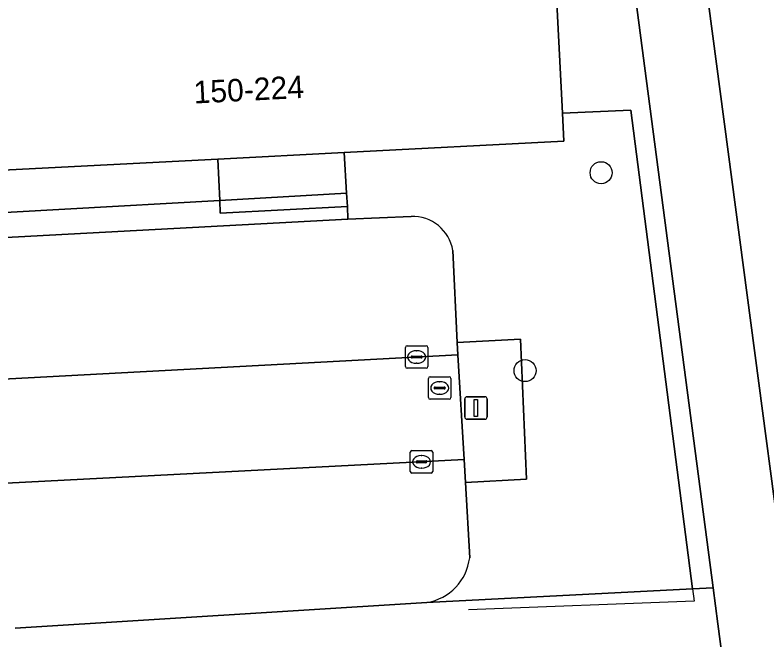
# Model space of a CAD drawing. Extents: x 160554 to 161248, y 385329 to 386506.
# Drawn here: x 161150.78 to 161184.19, y 385546.09 to 385573.86 of the extents above; entities that cross this region are included whole.
import ezdxf

# ---------------------------------------------------------------- set-up
doc = ezdxf.new("R2010")
doc.units = 0
for name, color, linetype in [('IMGEO_Berm_groen', 7, 'Continuous'), ('IMGEO_Boom', 7, 'Continuous'), ('IMGEO_Groenvoorziening', 7, 'Continuous'), ('IMGEO_Hek', 7, 'Continuous'), ('IMGEO_Kolk', 7, 'Continuous'), ('IMGEO_Lichtmast', 7, 'Continuous'), ('IMGEO_Pand', 7, 'Continuous'), ('IMGEO_Pand_nummerreeks', 7, 'Continuous'), ('IMGEO_Parkeervlak_open', 7, 'Continuous'), ('IMGEO_Rijbaan_lokaal_open', 7, 'Continuous'), ('IMGEO_Rioolput', 7, 'Continuous'), ('IMGEO_Voetpad_open', 7, 'Continuous')]:
    doc.layers.add(name, color=color, linetype=linetype)

msp = doc.modelspace()

# ---------------------------------------------------------------- linework, layer by layer
at = {"layer": 'IMGEO_Berm_groen'}
msp.add_lwpolyline([(161175.47, 385636.99), (161171.756, 385649.564), (161171.688, 385649.237), (161173.216, 385637.527), (161185.185, 385547.215), (161188.224, 385524.163), (161191.296, 385500), (161195.785, 385465.646), (161197.661, 385452.319), (161199.47, 385452.44)], dxfattribs=at)
at = {"layer": 'IMGEO_Boom'}
for centre in [(161176.819, 385566.852), (161173.439, 385558.056)]:
    msp.add_circle(centre, 0.489, dxfattribs=at)
at = {"layer": 'IMGEO_Groenvoorziening'}
for points in [[(161173.835, 385590.292), (161169.024, 385590.102), (161169.216, 385587.103), (161174.178, 385587.359), (161175.1, 385569.497), (161178.143, 385569.633), (161180.881, 385548.363), (161181.794, 385548.411), (161176.614, 385587.842)], [(161159.787, 385567.456), (161149.943, 385566.948), (161148.96, 385585.999), (161153.972, 385586.258)], [(161143.323, 385585.836), (161146.09, 385564.85), (161159.872, 385565.625)], [(161178.143, 385569.633), (161175.1, 385569.497), (161175.164, 385568.249), (161165.397, 385567.745), (161165.51, 385565.942), (161165.547, 385565.345), (161165.572, 385564.786), (161168.377, 385564.913)], [(161169.075, 385547.749), (161180.881, 385548.363), (161178.143, 385569.633)], [(161159.872, 385565.625), (161159.787, 385567.456)], [(161170.23, 385563.39), (161170.43, 385559.302), (161173.237, 385559.452), (161173.506, 385553.228), (161170.795, 385553.082), (161170.979, 385549.742)], [(161182.005, 385546.807), (161181.794, 385548.411), (161180.881, 385548.363), (161169.075, 385547.749), (161150.781, 385546.618)], [(161149.677, 385546.839), (161148.406, 385546.654), (161148.471, 385546.15), (161149.002, 385542.324), (161150.204, 385533.654), (161153.13, 385534.05), (161153.004, 385534.995), (161162.835, 385536.295), (161164.523, 385536.518), (161183.034, 385538.967), (161182.005, 385546.807)]]:
    msp.add_lwpolyline(points, dxfattribs=at)
for centre, radius, start, end in [((161168.438, 385563.099), 1.815, 9.2344, 91.9313), ((161168.698, 385550.015), 2.297, 279.4388, 353.1778)]:
    msp.add_arc(centre, radius, start, end, dxfattribs=at)
at = {"layer": 'IMGEO_Hek'}
for points in [[(161175.1, 385569.497), (161178.143, 385569.633), (161180.881, 385548.363)], [(161180.881, 385548.363), (161180.952, 385547.815), (161170.933, 385547.42)]]:
    msp.add_lwpolyline(points, dxfattribs=at)
at = {"layer": 'IMGEO_Kolk'}
for p, q in [((161168.123, 385558.238), (161168.123, 385559.09)), ((161168.198, 385559.164), (161169.05, 385559.164)), ((161168.611, 385558.944), (161168.636, 385558.944)), ((161169.124, 385559.09), (161169.124, 385558.238)), ((161168.382, 385558.658), (161168.382, 385558.67)), ((161168.82, 385558.621), (161168.422, 385558.621)), ((161168.425, 385558.707), (161168.823, 385558.707)), ((161168.866, 385558.67), (161168.866, 385558.658)), ((161168.634, 385558.384), (161168.609, 385558.384)), ((161169.05, 385558.164), (161168.198, 385558.164)), ((161168.34, 385553.577), (161168.34, 385554.429)), ((161168.415, 385554.503), (161169.267, 385554.503)), ((161168.828, 385554.283), (161168.853, 385554.283)), ((161169.341, 385554.429), (161169.341, 385553.577)), ((161168.599, 385553.997), (161168.599, 385554.009)), ((161169.037, 385553.96), (161168.639, 385553.96)), ((161168.642, 385554.046), (161169.04, 385554.046)), ((161169.083, 385554.009), (161169.083, 385553.997)), ((161168.851, 385553.723), (161168.826, 385553.723)), ((161169.267, 385553.503), (161168.415, 385553.503))]:
    msp.add_line(p, q, dxfattribs=at)
for points in [[(161168.123, 385558.238), (161168.123, 385559.09)], [(161168.198, 385559.164), (161169.05, 385559.164)], [(161169.124, 385559.09), (161169.124, 385558.238)], [(161169.05, 385558.164), (161168.198, 385558.164)], [(161168.34, 385553.577), (161168.34, 385554.429)], [(161168.415, 385554.503), (161169.267, 385554.503)], [(161169.341, 385554.429), (161169.341, 385553.577)], [(161169.267, 385553.503), (161168.415, 385553.503)]]:
    msp.add_lwpolyline(points, dxfattribs=at)
for centre, radius, start, end in [((161168.2, 385559.088), 0.0765, 91.552, 178.448), ((161168.2, 385559.088), 0.0765, 91.552, 178.448), ((161169.048, 385559.088), 0.0765, 1.552, 88.448), ((161169.048, 385559.088), 0.0765, 1.552, 88.448), ((161168.422, 385558.667), 0.0403, 85.8775, 175.7526), ((161168.419, 385558.657), 0.0366, 178.938, 274.7102), ((161168.823, 385558.664), 0.043, 264.8664, 352.4533), ((161168.827, 385558.669), 0.0386, 1.7309, 96.639), ((161168.2, 385558.24), 0.0765, 181.552, 268.448), ((161168.2, 385558.24), 0.0765, 181.552, 268.448), ((161169.048, 385558.24), 0.0765, 271.552, 358.448), ((161169.048, 385558.24), 0.0765, 271.552, 358.448), ((161168.417, 385554.427), 0.0765, 91.552, 178.448), ((161168.417, 385554.427), 0.0765, 91.552, 178.448), ((161169.265, 385554.427), 0.0765, 1.552, 88.448), ((161169.265, 385554.427), 0.0765, 1.552, 88.448), ((161168.639, 385554.006), 0.0403, 85.8775, 175.7526), ((161168.636, 385553.996), 0.0366, 178.938, 274.7102), ((161169.04, 385554.003), 0.043, 264.8664, 352.4533), ((161169.044, 385554.008), 0.0386, 1.7309, 96.639), ((161168.417, 385553.579), 0.0765, 181.552, 268.448), ((161168.417, 385553.579), 0.0765, 181.552, 268.448), ((161169.265, 385553.579), 0.0765, 271.552, 358.448), ((161169.265, 385553.579), 0.0765, 271.552, 358.448)]:
    msp.add_arc(centre, radius, start, end, dxfattribs=at)
for centre, major_axis, ratio, start_param, end_param in [((161168.61, 385558.664), (-0.387, 0.002), 0.722429, 4.712389, 7.853982), ((161168.635, 385558.664), (-0.39, 0.002), 0.717154, 1.570796, 4.712389), ((161168.827, 385554.003), (-0.387, 0.002), 0.722429, 4.712389, 7.853982), ((161168.852, 385554.003), (-0.39, 0.002), 0.717154, 1.570796, 4.712389)]:
    msp.add_ellipse(centre, major_axis=major_axis, ratio=ratio, start_param=start_param, end_param=end_param, dxfattribs=at)
at = {"layer": 'IMGEO_Lichtmast'}
for p, q in [((161170.76, 385555.997), (161170.76, 385556.797)), ((161170.76, 385556.797), (161170.76, 385555.997)), ((161170.86, 385556.897), (161171.65, 385556.897)), ((161171.65, 385556.897), (161170.86, 385556.897)), ((161171.75, 385556.797), (161171.75, 385555.997)), ((161171.75, 385555.997), (161171.75, 385556.797)), ((161171.65, 385555.897), (161170.86, 385555.897)), ((161170.86, 385555.897), (161171.65, 385555.897))]:
    msp.add_line(p, q, dxfattribs=at)
msp.add_lwpolyline([(161171.18, 385556.772), (161171.33, 385556.772), (161171.33, 385556.022), (161171.18, 385556.022), (161171.18, 385556.772)], dxfattribs=at)
for centre, start, end in [((161170.86, 385556.797), 90, 180), ((161170.86, 385556.797), 90, 180), ((161171.65, 385556.797), 0, 90), ((161171.65, 385556.797), 360, 90), ((161170.86, 385555.997), 180, 270), ((161170.86, 385555.997), 180, 270), ((161171.65, 385555.997), 270, 0), ((161171.65, 385555.997), 270, 0)]:
    msp.add_arc(centre, 0.1, start, end, dxfattribs=at)
at = {"layer": 'IMGEO_Pand'}
msp.add_lwpolyline([(161175.164, 385568.249), (161175.1, 385569.497), (161174.178, 385587.359), (161169.216, 385587.103), (161167.859, 385587.033), (161163.688, 385586.818), (161163.65, 385587.554), (161161.206, 385587.428), (161159.875, 385587.36), (161159.668, 385587.349), (161159.709, 385586.554), (161155.334, 385586.328), (161153.972, 385586.258), (161148.96, 385585.999), (161149.943, 385566.948), (161159.787, 385567.456), (161165.397, 385567.745)], close=True, dxfattribs=at)
at = {"layer": 'IMGEO_Parkeervlak_open'}
for points in [[(161168.377, 385564.913), (161165.572, 385564.786), (161149.261, 385563.915)], [(161147.391, 385561.614), (161147.721, 385557.948), (161147.749, 385557.551), (161170.456, 385558.761), (161170.43, 385559.302), (161170.23, 385563.39)], [(161170.979, 385549.742), (161170.795, 385553.082), (161170.739, 385554.102), (161148.07, 385552.934), (161148.098, 385552.533), (161148.382, 385548.729)], [(161150.781, 385546.618), (161169.075, 385547.749)]]:
    msp.add_lwpolyline(points, dxfattribs=at)
for centre, radius, start, end in [((161168.438, 385563.099), 1.815, 9.2344, 91.9313), ((161168.698, 385550.015), 2.297, 279.4388, 353.1778)]:
    msp.add_arc(centre, radius, start, end, dxfattribs=at)
at = {"layer": 'IMGEO_Rijbaan_lokaal_open'}
msp.add_lwpolyline([(161170.456, 385558.761), (161147.749, 385557.551), (161148.07, 385552.934), (161170.739, 385554.102)], close=True, dxfattribs=at)
at = {"layer": 'IMGEO_Rioolput'}
for p, q in [((161169.147, 385556.858), (161169.147, 385557.71)), ((161169.222, 385557.784), (161170.074, 385557.784)), ((161170.148, 385557.71), (161170.148, 385556.858)), ((161169.406, 385557.278), (161169.406, 385557.29)), ((161169.449, 385557.327), (161169.847, 385557.327)), ((161169.635, 385557.564), (161169.66, 385557.564)), ((161169.89, 385557.29), (161169.89, 385557.278)), ((161169.844, 385557.241), (161169.446, 385557.241)), ((161169.658, 385557.004), (161169.633, 385557.004)), ((161170.074, 385556.784), (161169.222, 385556.784))]:
    msp.add_line(p, q, dxfattribs=at)
for points in [[(161169.147, 385556.858), (161169.147, 385557.71)], [(161169.222, 385557.784), (161170.074, 385557.784)], [(161170.148, 385557.71), (161170.148, 385556.858)], [(161170.074, 385556.784), (161169.222, 385556.784)]]:
    msp.add_lwpolyline(points, dxfattribs=at)
for centre, radius, start, end in [((161169.224, 385557.708), 0.0765, 91.552, 178.448), ((161169.224, 385557.708), 0.0765, 91.552, 178.448), ((161170.072, 385557.708), 0.0765, 1.552, 88.448), ((161170.072, 385557.708), 0.0765, 1.552, 88.448), ((161169.446, 385557.287), 0.0403, 85.8775, 175.7526), ((161169.443, 385557.277), 0.0366, 178.938, 274.7102), ((161169.847, 385557.284), 0.043, 264.8664, 352.4533), ((161169.851, 385557.289), 0.0386, 1.7309, 96.639), ((161169.224, 385556.86), 0.0765, 181.552, 268.448), ((161169.224, 385556.86), 0.0765, 181.552, 268.448), ((161170.072, 385556.86), 0.0765, 271.552, 358.448), ((161170.072, 385556.86), 0.0765, 271.552, 358.448)]:
    msp.add_arc(centre, radius, start, end, dxfattribs=at)
for centre, major_axis, ratio, start_param, end_param in [((161169.634, 385557.284), (-0.387, 0.002), 0.722429, 4.712389, 7.853982), ((161169.659, 385557.284), (-0.39, 0.002), 0.717154, 1.570796, 4.712389)]:
    msp.add_ellipse(centre, major_axis=major_axis, ratio=ratio, start_param=start_param, end_param=end_param, dxfattribs=at)
at = {"layer": 'IMGEO_Voetpad_open'}
for points in [[(161159.829, 385714.44), (161160.235, 385712.57), (161161.035, 385707.009), (161166.719, 385663.332), (161168.139, 385663.514), (161168.664, 385659.43), (161167.251, 385659.246), (161175.497, 385595.878), (161176.614, 385587.842), (161181.794, 385548.411), (161182.005, 385546.807), (161183.034, 385538.967), (161185.558, 385519.757)], [(161200.178, 385435.092), (161199.47, 385452.44), (161197.661, 385452.319), (161195.785, 385465.646), (161191.296, 385500), (161188.224, 385524.163), (161185.185, 385547.215), (161173.216, 385637.527), (161171.688, 385649.237), (161171.756, 385649.564), (161165.866, 385694.215), (161163.234, 385713.074), (161163.199, 385713.599)], [(161149.261, 385563.915), (161165.572, 385564.786), (161165.547, 385565.345), (161159.899, 385565.053), (161159.872, 385565.625), (161146.09, 385564.85), (161143.323, 385585.836), (161142.167, 385594.329), (161141.874, 385596.574), (161141.839, 385596.841), (161141.491, 385599.5), (161140.313, 385608.513), (161138.853, 385619.688), (161137.683, 385628.64), (161136.775, 385635.582)]]:
    msp.add_lwpolyline(points, dxfattribs=at)
for points in [[(161165.397, 385567.745), (161159.787, 385567.456), (161159.872, 385565.625), (161165.51, 385565.942)], [(161159.899, 385565.053), (161165.547, 385565.345), (161165.51, 385565.942), (161159.872, 385565.625)], [(161173.237, 385559.452), (161170.43, 385559.302), (161170.456, 385558.761), (161170.739, 385554.102), (161170.795, 385553.082), (161173.506, 385553.228)]]:
    msp.add_lwpolyline(points, close=True, dxfattribs=at)

# ---------------------------------------------------------------- texts
at = {"layer": 'IMGEO_Pand_nummerreeks'}
msp.add_text('150-224', height=1, rotation=2.9529, dxfattribs=at).set_placement((161158.739, 385569.926))

doc.saveas('drawing.dxf')
